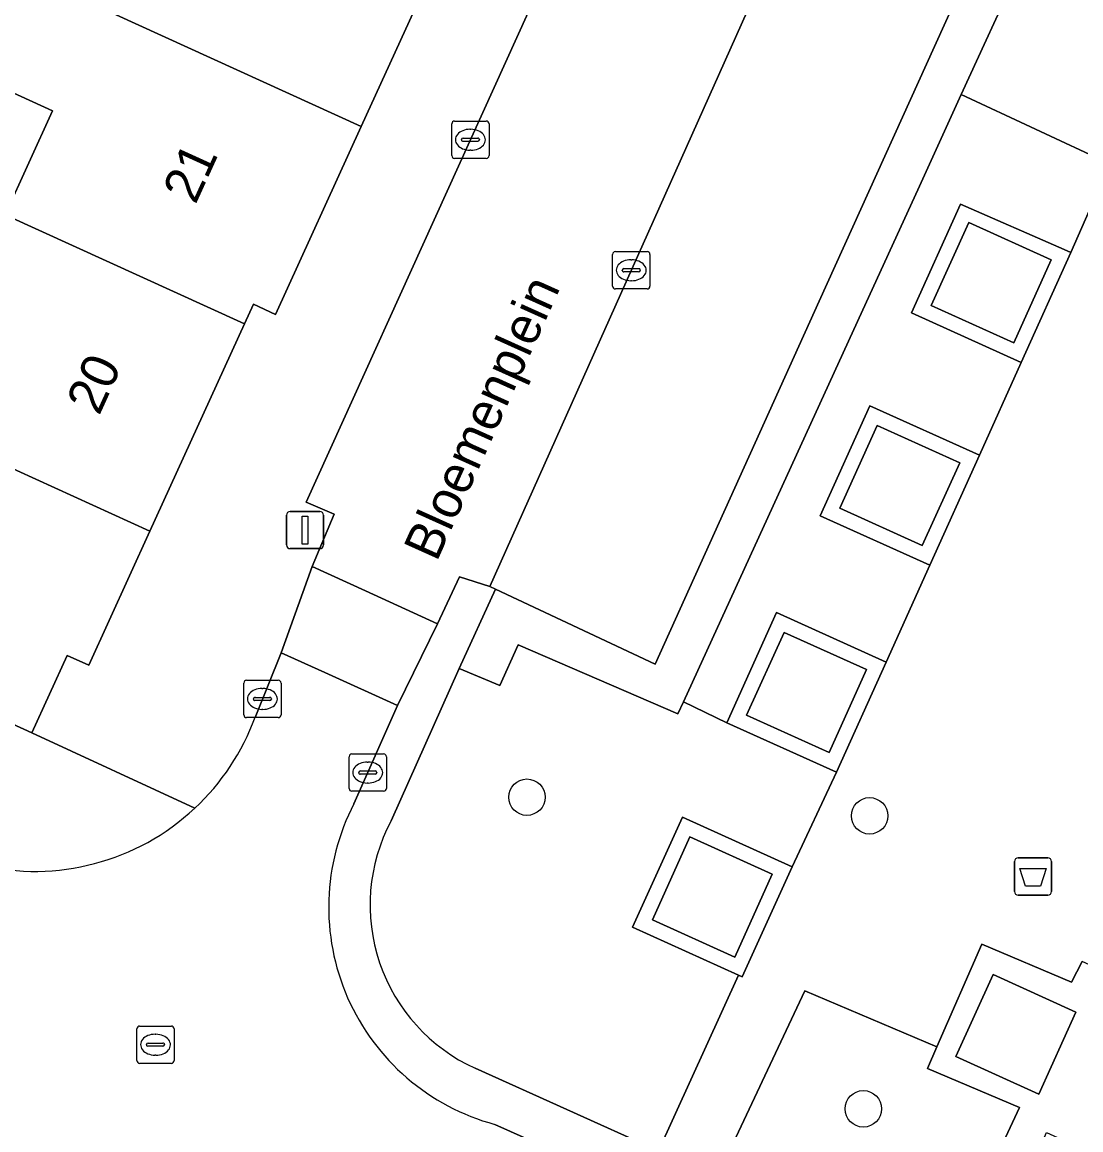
# Model space of a CAD drawing. Extents: x 161838 to 162344, y 381620 to 382160.
# Drawn here: x 162145.23 to 162173.63, y 381710.53 to 381740.26 of the extents above; entities that cross this region are included whole.
import ezdxf

# ---------------------------------------------------------------- set-up
doc = ezdxf.new("R2010")
doc.units = 0
for name, color, linetype in [('IMGEO_Afvalbak', 7, 'Continuous'), ('IMGEO_Boom', 7, 'Continuous'), ('IMGEO_Erf', 7, 'Continuous'), ('IMGEO_Groenvoorziening', 7, 'Continuous'), ('IMGEO_Kolk', 7, 'Continuous'), ('IMGEO_Lichtmast', 7, 'Continuous'), ('IMGEO_Openbare_ruimte_label', 7, 'Continuous'), ('IMGEO_Pand', 7, 'Continuous'), ('IMGEO_Pand_nummerreeks', 7, 'Continuous'), ('IMGEO_Parkeervlak_open', 7, 'Continuous'), ('IMGEO_Rijbaan_lokaal_open', 7, 'Continuous'), ('IMGEO_Rioolput', 7, 'Continuous'), ('IMGEO_Voetpad_open', 7, 'Continuous')]:
    doc.layers.add(name, color=color, linetype=linetype)

msp = doc.modelspace()

# ---------------------------------------------------------------- linework, layer by layer
at = {"layer": 'IMGEO_Afvalbak'}
for p, q in [((162171.854, 381716.931), (162171.854, 381717.731)), ((162171.854, 381717.731), (162171.854, 381716.931)), ((162171.954, 381717.831), (162172.744, 381717.831)), ((162172.744, 381717.831), (162171.954, 381717.831)), ((162172.844, 381717.731), (162172.844, 381716.931)), ((162172.844, 381716.931), (162172.844, 381717.731)), ((162172.744, 381716.831), (162171.954, 381716.831)), ((162171.954, 381716.831), (162172.744, 381716.831))]:
    msp.add_line(p, q, dxfattribs=at)
msp.add_lwpolyline([(162171.997, 381717.545), (162172.701, 381717.545), (162172.552, 381717.075), (162172.146, 381717.075), (162171.997, 381717.545)], dxfattribs=at)
for centre, start, end in [((162171.954, 381717.731), 90, 180), ((162171.954, 381717.731), 90, 180), ((162172.744, 381717.731), 0, 90), ((162172.744, 381717.731), 360, 90), ((162171.954, 381716.931), 180, 270), ((162171.954, 381716.931), 180, 270), ((162172.744, 381716.931), 270, 0), ((162172.744, 381716.931), 270, 0)]:
    msp.add_arc(centre, 0.1, start, end, dxfattribs=at)
at = {"layer": 'IMGEO_Boom'}
for centre in [(162158.771, 381719.459), (162167.964, 381718.959), (162167.797, 381711.094)]:
    msp.add_circle(centre, 0.489, dxfattribs=at)
at = {"layer": 'IMGEO_Erf'}
msp.add_lwpolyline([(162144.775, 381735.096), (162146.048, 381737.887), (162141.124, 381740.133)], dxfattribs=at)
at = {"layer": 'IMGEO_Groenvoorziening'}
for points in [[(162171.969, 381741.697), (162170.425, 381738.319), (162174.407, 381736.461), (162173.365, 381734.084), (162172.031, 381731.131), (162170.913, 381728.639), (162169.579, 381725.686), (162168.411, 381723.084), (162167.077, 381720.131), (162165.884, 381717.592), (162164.55, 381714.639), (162164.446, 381714.686), (162162.303, 381709.968), (162163.877, 381709.26), (162166.231, 381714.263), (162169.768, 381712.761), (162170.977, 381715.518), (162173.385, 381714.496), (162173.667, 381715.053)], [(162161.608, 381715.968), (162162.942, 381718.922), (162165.884, 381717.592), (162167.077, 381720.131), (162164.135, 381721.46), (162162.973, 381722.021), (162162.824, 381721.696), (162158.534, 381723.545), (162158.046, 381722.462), (162156.951, 381722.911), (162155.126, 381718.822)], [(162157.379, 381712.184), (162162.303, 381709.968), (162164.446, 381714.686), (162161.608, 381715.968)]]:
    msp.add_lwpolyline(points, dxfattribs=at)
for points in [[(162169.579, 381725.686), (162166.637, 381727.015), (162167.971, 381729.969), (162170.913, 381728.639), (162172.031, 381731.131), (162169.089, 381732.46), (162170.407, 381735.378), (162173.189, 381734.163), (162173.365, 381734.084), (162174.407, 381736.461), (162170.425, 381738.319), (162169.303, 381735.865), (162167.642, 381732.233), (162162.973, 381722.021), (162164.135, 381721.46), (162165.469, 381724.414), (162168.411, 381723.084)], [(162171.831, 381731.66), (162172.836, 381733.884), (162170.623, 381734.884), (162169.618, 381732.66)], [(162169.379, 381726.215), (162170.384, 381728.439), (162168.171, 381729.439), (162167.166, 381727.215)], [(162166.877, 381720.66), (162167.882, 381722.884), (162165.669, 381723.884), (162164.664, 381721.66)], [(162164.35, 381715.168), (162165.355, 381717.392), (162163.142, 381718.392), (162162.137, 381716.168)], [(162172.503, 381711.49), (162173.501, 381713.691), (162171.277, 381714.7), (162170.279, 381712.499)], [(162171.984, 381711.132), (162169.514, 381712.181), (162169.768, 381712.761), (162166.231, 381714.263), (162163.877, 381709.26), (162168.826, 381707.033), (162169.339, 381708.142), (162170.37, 381707.654)]]:
    msp.add_lwpolyline(points, close=True, dxfattribs=at)
msp.add_arc((162159.375, 381716.563), 4.812, 151.9978, 245.4976, dxfattribs=at)
at = {"layer": 'IMGEO_Kolk'}
for p, q in [((162156.755, 381736.682), (162156.755, 381737.534)), ((162156.83, 381737.608), (162157.682, 381737.608)), ((162157.756, 381737.534), (162157.756, 381736.682)), ((162157.243, 381737.388), (162157.268, 381737.388)), ((162157.014, 381737.102), (162157.014, 381737.114)), ((162157.452, 381737.065), (162157.054, 381737.065)), ((162157.057, 381737.151), (162157.455, 381737.151)), ((162157.498, 381737.114), (162157.498, 381737.102)), ((162157.266, 381736.828), (162157.241, 381736.828)), ((162157.682, 381736.608), (162156.83, 381736.608)), ((162161.07, 381733.178), (162161.07, 381734.03)), ((162161.145, 381734.104), (162161.997, 381734.104)), ((162162.071, 381734.03), (162162.071, 381733.178)), ((162161.558, 381733.884), (162161.583, 381733.884)), ((162161.329, 381733.598), (162161.329, 381733.61)), ((162161.767, 381733.561), (162161.369, 381733.561)), ((162161.372, 381733.647), (162161.77, 381733.647)), ((162161.813, 381733.61), (162161.813, 381733.598)), ((162161.997, 381733.104), (162161.145, 381733.104)), ((162161.581, 381733.324), (162161.556, 381733.324)), ((162151.175, 381721.671), (162151.175, 381722.523)), ((162151.25, 381722.597), (162152.102, 381722.597)), ((162151.663, 381722.377), (162151.688, 381722.377)), ((162152.176, 381722.523), (162152.176, 381721.671)), ((162151.434, 381722.091), (162151.434, 381722.103)), ((162151.477, 381722.14), (162151.875, 381722.14)), ((162151.918, 381722.103), (162151.918, 381722.091)), ((162151.872, 381722.054), (162151.474, 381722.054)), ((162151.686, 381721.817), (162151.661, 381721.817)), ((162152.102, 381721.597), (162151.25, 381721.597)), ((162154.076, 381720.62), (162154.928, 381720.62)), ((162154.001, 381719.694), (162154.001, 381720.546)), ((162154.489, 381720.4), (162154.514, 381720.4)), ((162155.002, 381720.546), (162155.002, 381719.694)), ((162154.26, 381720.114), (162154.26, 381720.126)), ((162154.698, 381720.077), (162154.3, 381720.077)), ((162154.303, 381720.163), (162154.701, 381720.163)), ((162154.744, 381720.126), (162154.744, 381720.114)), ((162154.512, 381719.84), (162154.487, 381719.84)), ((162154.928, 381719.62), (162154.076, 381719.62))]:
    msp.add_line(p, q, dxfattribs=at)
for points in [[(162156.755, 381736.682), (162156.755, 381737.534)], [(162156.83, 381737.608), (162157.682, 381737.608)], [(162157.756, 381737.534), (162157.756, 381736.682)], [(162157.682, 381736.608), (162156.83, 381736.608)], [(162161.07, 381733.178), (162161.07, 381734.03)], [(162161.145, 381734.104), (162161.997, 381734.104)], [(162162.071, 381734.03), (162162.071, 381733.178)], [(162161.997, 381733.104), (162161.145, 381733.104)], [(162151.175, 381721.671), (162151.175, 381722.523)], [(162151.25, 381722.597), (162152.102, 381722.597)], [(162152.176, 381722.523), (162152.176, 381721.671)], [(162152.102, 381721.597), (162151.25, 381721.597)], [(162154.076, 381720.62), (162154.928, 381720.62)], [(162154.001, 381719.694), (162154.001, 381720.546)], [(162155.002, 381720.546), (162155.002, 381719.694)], [(162154.928, 381719.62), (162154.076, 381719.62)]]:
    msp.add_lwpolyline(points, dxfattribs=at)
for centre, radius, start, end in [((162156.832, 381737.532), 0.0765, 91.552, 178.448), ((162156.832, 381737.532), 0.0765, 91.552, 178.448), ((162157.68, 381737.532), 0.0765, 1.552, 88.448), ((162157.68, 381737.532), 0.0765, 1.552, 88.448), ((162157.054, 381737.111), 0.0403, 85.8775, 175.7526), ((162157.051, 381737.101), 0.0366, 178.938, 274.7102), ((162157.455, 381737.108), 0.043, 264.8664, 352.4533), ((162157.459, 381737.113), 0.0386, 1.7309, 96.639), ((162156.832, 381736.684), 0.0765, 181.552, 268.448), ((162156.832, 381736.684), 0.0765, 181.552, 268.448), ((162157.68, 381736.684), 0.0765, 271.552, 358.448), ((162157.68, 381736.684), 0.0765, 271.552, 358.448), ((162161.147, 381734.028), 0.0765, 91.552, 178.448), ((162161.147, 381734.028), 0.0765, 91.552, 178.448), ((162161.995, 381734.028), 0.0765, 1.552, 88.448), ((162161.995, 381734.028), 0.0765, 1.552, 88.448), ((162161.369, 381733.607), 0.0403, 85.8775, 175.7526), ((162161.366, 381733.597), 0.0366, 178.938, 274.7102), ((162161.77, 381733.604), 0.043, 264.8664, 352.4533), ((162161.774, 381733.609), 0.0386, 1.7309, 96.639), ((162161.147, 381733.18), 0.0765, 181.552, 268.448), ((162161.147, 381733.18), 0.0765, 181.552, 268.448), ((162161.995, 381733.18), 0.0765, 271.552, 358.448), ((162161.995, 381733.18), 0.0765, 271.552, 358.448), ((162151.252, 381722.521), 0.0765, 91.552, 178.448), ((162151.252, 381722.521), 0.0765, 91.552, 178.448), ((162152.1, 381722.521), 0.0765, 1.552, 88.448), ((162152.1, 381722.521), 0.0765, 1.552, 88.448), ((162151.474, 381722.1), 0.0403, 85.8775, 175.7526), ((162151.471, 381722.09), 0.0366, 178.938, 274.7102), ((162151.875, 381722.097), 0.043, 264.8664, 352.4533), ((162151.879, 381722.102), 0.0386, 1.7309, 96.639), ((162151.252, 381721.673), 0.0765, 181.552, 268.448), ((162151.252, 381721.673), 0.0765, 181.552, 268.448), ((162152.1, 381721.673), 0.0765, 271.552, 358.448), ((162152.1, 381721.673), 0.0765, 271.552, 358.448), ((162154.078, 381720.544), 0.0765, 91.552, 178.448), ((162154.078, 381720.544), 0.0765, 91.552, 178.448), ((162154.926, 381720.544), 0.0765, 1.552, 88.448), ((162154.926, 381720.544), 0.0765, 1.552, 88.448), ((162154.3, 381720.123), 0.0403, 85.8775, 175.7526), ((162154.297, 381720.113), 0.0366, 178.938, 274.7102), ((162154.701, 381720.12), 0.043, 264.8664, 352.4533), ((162154.705, 381720.125), 0.0386, 1.7309, 96.639), ((162154.078, 381719.696), 0.0765, 181.552, 268.448), ((162154.078, 381719.696), 0.0765, 181.552, 268.448), ((162154.926, 381719.696), 0.0765, 271.552, 358.448), ((162154.926, 381719.696), 0.0765, 271.552, 358.448)]:
    msp.add_arc(centre, radius, start, end, dxfattribs=at)
for centre, major_axis, ratio, start_param, end_param in [((162157.242, 381737.108), (-0.387, 0.002), 0.722429, 4.712389, 7.853982), ((162157.267, 381737.108), (-0.39, 0.002), 0.717154, 1.570796, 4.712389), ((162161.557, 381733.604), (-0.387, 0.002), 0.722429, 4.712389, 7.853982), ((162161.582, 381733.604), (-0.39, 0.002), 0.717154, 1.570796, 4.712389), ((162151.662, 381722.097), (-0.387, 0.002), 0.722429, 4.712389, 7.853982), ((162151.687, 381722.097), (-0.39, 0.002), 0.717154, 1.570796, 4.712389), ((162154.488, 381720.12), (-0.387, 0.002), 0.722429, 4.712389, 7.853982), ((162154.513, 381720.12), (-0.39, 0.002), 0.717154, 1.570796, 4.712389)]:
    msp.add_ellipse(centre, major_axis=major_axis, ratio=ratio, start_param=start_param, end_param=end_param, dxfattribs=at)
at = {"layer": 'IMGEO_Lichtmast'}
for p, q in [((162152.423, 381727.131), (162153.213, 381727.131)), ((162153.213, 381727.131), (162152.423, 381727.131)), ((162152.323, 381726.231), (162152.323, 381727.031)), ((162152.323, 381727.031), (162152.323, 381726.231)), ((162153.313, 381727.031), (162153.313, 381726.231)), ((162153.313, 381726.231), (162153.313, 381727.031)), ((162153.213, 381726.131), (162152.423, 381726.131)), ((162152.423, 381726.131), (162153.213, 381726.131))]:
    msp.add_line(p, q, dxfattribs=at)
msp.add_lwpolyline([(162152.743, 381727.006), (162152.893, 381727.006), (162152.893, 381726.256), (162152.743, 381726.256), (162152.743, 381727.006)], dxfattribs=at)
for centre, start, end in [((162152.423, 381727.031), 90, 180), ((162152.423, 381727.031), 90, 180), ((162153.213, 381727.031), 0, 90), ((162153.213, 381727.031), 360, 90), ((162152.423, 381726.231), 180, 270), ((162152.423, 381726.231), 180, 270), ((162153.213, 381726.231), 270, 0), ((162153.213, 381726.231), 270, 0)]:
    msp.add_arc(centre, 0.1, start, end, dxfattribs=at)
at = {"layer": 'IMGEO_Pand'}
for points in [[(162142.389, 381742.908), (162154.329, 381737.465), (162156.68, 381742.62), (162156.106, 381742.882), (162156.294, 381743.294), (162149.847, 381746.199), (162148.57, 381743.398), (162143.638, 381745.647)], [(162151.197, 381732.168), (162151.435, 381732.691), (162152.028, 381732.42), (162154.329, 381737.465), (162142.389, 381742.908), (162141.124, 381740.133), (162146.048, 381737.887), (162144.775, 381735.096)], [(162151.197, 381732.168), (162144.775, 381735.096), (162142.937, 381731.066), (162140.887, 381732.002), (162140.29, 381730.694), (162142.638, 381729.623), (162142.533, 381729.392), (162148.657, 381726.6)], [(162148.657, 381726.6), (162142.533, 381729.392), (162140.569, 381725.085), (162138.383, 381726.082), (162138.903, 381727.225), (162136.075, 381728.515), (162134.933, 381726.013), (162145.491, 381721.183), (162146.44, 381723.262), (162147.015, 381723)]]:
    msp.add_lwpolyline(points, close=True, dxfattribs=at)
at = {"layer": 'IMGEO_Parkeervlak_open'}
msp.add_lwpolyline([(162170.396, 381741.141), (162166.231, 381743.009), (162165.851, 381743.18), (162157.774, 381725.114), (162157.927, 381725.042), (162162.21, 381723.028), (162166.614, 381732.772)], close=True, dxfattribs=at)
at = {"layer": 'IMGEO_Rijbaan_lokaal_open'}
for points in [[(162165.851, 381743.18), (162165.178, 381743.553), (162165.816, 381744.866), (162164.101, 381745.626), (162162.43, 381746.366), (162161.791, 381745.053), (162161.027, 381745.429), (162152.847, 381727.377), (162153.598, 381727.053), (162153.011, 381725.652), (162154.444, 381724.996), (162156.372, 381724.114), (162156.96, 381725.375), (162157.774, 381725.114)], [(162154.444, 381724.996), (162153.011, 381725.652), (162152.176, 381723.335), (162153.347, 381722.804), (162155.295, 381721.922), (162156.372, 381724.114)]]:
    msp.add_lwpolyline(points, close=True, dxfattribs=at)
for points in [[(162154.132, 381719.285), (162155.295, 381721.922), (162153.347, 381722.804), (162152.176, 381723.335), (162151.477, 381721.603)], [(162154.893, 381708.09), (162165.139, 381703.432), (162165.947, 381705.227), (162166.642, 381706.769), (162157.91, 381710.677)]]:
    msp.add_lwpolyline(points, dxfattribs=at)
for centre, radius, start, end in [((162145.559, 381723.769), 6.302, 313.0136, 339.8992), ((162145.563, 381723.765), 6.297, 256.5959, 313.0128), ((162159.49, 381716.503), 6.037, 152.5617, 254.8311)]:
    msp.add_arc(centre, radius, start, end, dxfattribs=at)
at = {"layer": 'IMGEO_Rioolput'}
for p, q in [((162148.306, 381712.389), (162148.306, 381713.241)), ((162148.381, 381713.315), (162149.233, 381713.315)), ((162149.307, 381713.241), (162149.307, 381712.389)), ((162148.608, 381712.858), (162149.006, 381712.858)), ((162148.794, 381713.095), (162148.819, 381713.095)), ((162148.565, 381712.809), (162148.565, 381712.821)), ((162149.003, 381712.772), (162148.605, 381712.772)), ((162149.049, 381712.821), (162149.049, 381712.809)), ((162149.233, 381712.315), (162148.381, 381712.315)), ((162148.817, 381712.535), (162148.792, 381712.535))]:
    msp.add_line(p, q, dxfattribs=at)
for points in [[(162148.306, 381712.389), (162148.306, 381713.241)], [(162148.381, 381713.315), (162149.233, 381713.315)], [(162149.307, 381713.241), (162149.307, 381712.389)], [(162149.233, 381712.315), (162148.381, 381712.315)]]:
    msp.add_lwpolyline(points, dxfattribs=at)
for centre, radius, start, end in [((162148.383, 381713.239), 0.0765, 91.552, 178.448), ((162148.383, 381713.239), 0.0765, 91.552, 178.448), ((162149.231, 381713.239), 0.0765, 1.552, 88.448), ((162149.231, 381713.239), 0.0765, 1.552, 88.448), ((162148.605, 381712.818), 0.0403, 85.8775, 175.7526), ((162149.01, 381712.82), 0.0386, 1.7309, 96.639), ((162148.602, 381712.808), 0.0366, 178.938, 274.7102), ((162149.006, 381712.815), 0.043, 264.8664, 352.4533), ((162148.383, 381712.391), 0.0765, 181.552, 268.448), ((162148.383, 381712.391), 0.0765, 181.552, 268.448), ((162149.231, 381712.391), 0.0765, 271.552, 358.448), ((162149.231, 381712.391), 0.0765, 271.552, 358.448)]:
    msp.add_arc(centre, radius, start, end, dxfattribs=at)
for centre, major_axis, ratio, start_param, end_param in [((162148.793, 381712.815), (-0.387, 0.002), 0.722429, 4.712389, 7.853982), ((162148.818, 381712.815), (-0.39, 0.002), 0.717154, 1.570796, 4.712389)]:
    msp.add_ellipse(centre, major_axis=major_axis, ratio=ratio, start_param=start_param, end_param=end_param, dxfattribs=at)
at = {"layer": 'IMGEO_Voetpad_open'}
for points in [[(162165.151, 381752.941), (162160.739, 381754.849), (162159.809, 381752.809), (162160.491, 381752.498), (162159.352, 381750), (162158.833, 381748.862), (162156.294, 381743.294), (162156.106, 381742.882), (162156.68, 381742.62), (162154.329, 381737.465), (162152.028, 381732.42), (162151.435, 381732.691), (162151.197, 381732.168), (162148.657, 381726.6), (162147.015, 381723), (162146.44, 381723.262), (162145.491, 381721.183), (162149.858, 381719.161)], [(162152.176, 381723.335), (162153.011, 381725.652), (162153.598, 381727.053), (162152.847, 381727.377), (162161.027, 381745.429), (162161.791, 381745.053), (162162.43, 381746.366), (162163.66, 381748.444), (162164.39, 381750), (162164.611, 381750.47)], [(162149.858, 381719.161), (162145.491, 381721.183), (162134.933, 381726.013), (162125.078, 381730.479), (162121.136, 381732.271), (162119.947, 381732.811), (162115.037, 381735.042)], [(162155.126, 381718.822), (162156.951, 381722.911), (162157.927, 381725.042), (162157.774, 381725.114), (162156.96, 381725.375), (162156.372, 381724.114), (162155.295, 381721.922), (162154.132, 381719.285)], [(162151.477, 381721.603), (162152.176, 381723.335)], [(162168.826, 381707.033), (162163.877, 381709.26), (162162.303, 381709.968), (162157.379, 381712.184)], [(162157.91, 381710.677), (162166.642, 381706.769), (162168.827, 381705.791), (162170.425, 381705.076), (162170.775, 381705.955), (162170.848, 381706.126), (162168.826, 381707.033)]]:
    msp.add_lwpolyline(points, dxfattribs=at)
for points in [[(162167.716, 381743.584), (162168.28, 381744.744), (162167.21, 381745.244), (162166.231, 381743.009), (162170.396, 381741.141), (162166.614, 381732.772), (162162.21, 381723.028), (162157.927, 381725.042), (162156.951, 381722.911), (162158.046, 381722.462), (162158.534, 381723.545), (162162.824, 381721.696), (162162.973, 381722.021), (162167.642, 381732.233), (162169.303, 381735.865), (162170.425, 381738.319), (162171.969, 381741.697), (162171.839, 381741.755)], [(162173.365, 381734.084), (162173.189, 381734.163), (162170.407, 381735.378), (162169.089, 381732.46), (162172.031, 381731.131)], [(162172.836, 381733.884), (162171.831, 381731.66), (162169.618, 381732.66), (162170.623, 381734.884)], [(162170.913, 381728.639), (162167.971, 381729.969), (162166.637, 381727.015), (162169.579, 381725.686)], [(162167.166, 381727.215), (162168.171, 381729.439), (162170.384, 381728.439), (162169.379, 381726.215)], [(162168.411, 381723.084), (162165.469, 381724.414), (162164.135, 381721.46), (162167.077, 381720.131)], [(162167.882, 381722.884), (162166.877, 381720.66), (162164.664, 381721.66), (162165.669, 381723.884)], [(162165.884, 381717.592), (162162.942, 381718.922), (162161.608, 381715.968), (162164.446, 381714.686), (162164.55, 381714.639)], [(162165.355, 381717.392), (162164.35, 381715.168), (162162.137, 381716.168), (162163.142, 381718.392)], [(162174.526, 381714.664), (162174.065, 381714.873), (162173.667, 381715.053), (162173.385, 381714.496), (162170.977, 381715.518), (162169.768, 381712.761), (162169.514, 381712.181), (162171.984, 381711.132), (162170.37, 381707.654), (162169.339, 381708.142), (162168.826, 381707.033), (162170.848, 381706.126), (162172.71, 381710.455), (162194.748, 381700.457), (162192.884, 381696.303), (162194.952, 381695.269), (162195.428, 381696.339), (162198.743, 381703.712), (162191.198, 381707.111)], [(162172.503, 381711.49), (162170.279, 381712.499), (162171.277, 381714.7), (162173.501, 381713.691)]]:
    msp.add_lwpolyline(points, close=True, dxfattribs=at)
for centre, radius, start, end in [((162145.559, 381723.769), 6.302, 313.0136, 339.8992), ((162145.563, 381723.765), 6.297, 256.5959, 313.0128), ((162159.49, 381716.503), 6.037, 152.5617, 254.8311), ((162159.375, 381716.563), 4.812, 151.9978, 245.4976)]:
    msp.add_arc(centre, radius, start, end, dxfattribs=at)

# ---------------------------------------------------------------- texts
at = {"layer": 'IMGEO_Openbare_ruimte_label'}
msp.add_text('Bloemenplein', height=1, rotation=65.7409, dxfattribs=at).set_placement((162156.348, 381725.754))
at = {"layer": 'IMGEO_Pand_nummerreeks'}
for s, rotation, p in [('21', 65.4872, (162149.878, 381735.348)), ('20', 65.4786, (162147.293, 381729.681))]:
    msp.add_text(s, height=1, rotation=rotation, dxfattribs=at).set_placement(p)

doc.saveas('drawing.dxf')
